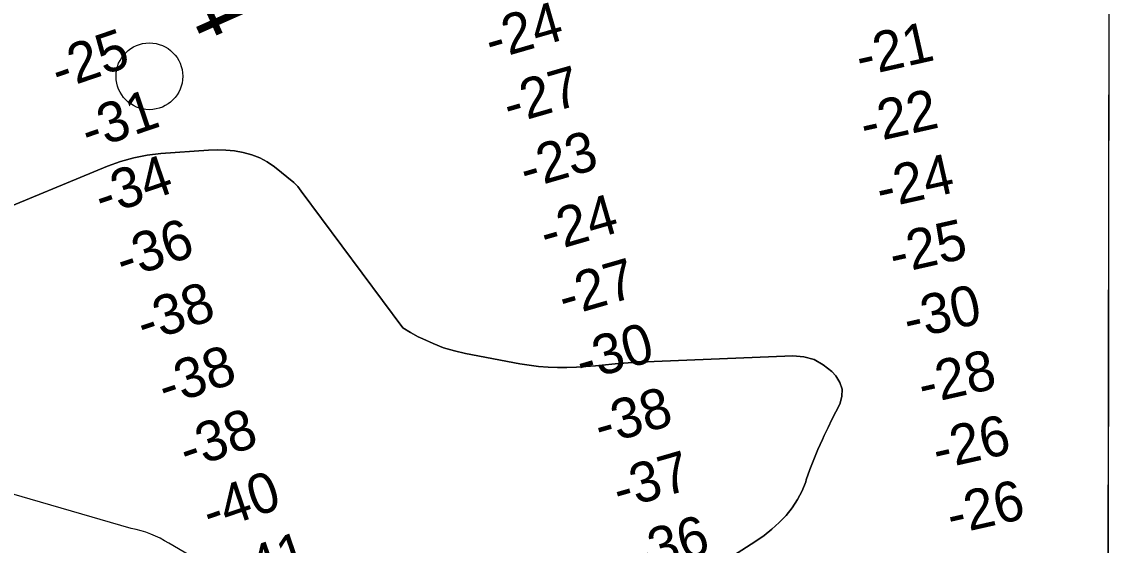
# Model space of a CAD drawing. Extents: x 3187622 to 3225504, y 800805 to 826213.
# Drawn here: x 3221604 to 3223249, y 813223 to 814007 of the extents above; entities that cross this region are included whole.
import ezdxf

# ---------------------------------------------------------------- set-up
doc = ezdxf.new("R2010")
doc.units = 0
for name, color, linetype in [('V-GRID-FRAM', 7, 'Continuous'), ('V-RIVR-IDEN', 7, 'Continuous'), ('V-RIVR-MILE', 7, 'Continuous'), ('V-RIVR-RANG', 7, 'Continuous'), ('V-TOPO-DPTH', 7, 'Continuous'), ('V-TOPO-MAJR', 7, 'Continuous'), ('V-TOPO-MINR', 7, 'Continuous')]:
    doc.layers.add(name, color=color, linetype=linetype)

msp = doc.modelspace()

# ---------------------------------------------------------------- linework, layer by layer
at = {"layer": 'V-GRID-FRAM'}
msp.add_lwpolyline([(3191838.8, 824434.1), (3223248.6, 824370.1), (3223219.5, 806183.5), (3191793.9, 806247.5), (3191838.8, 824434.1)], dxfattribs=at)
at = {"layer": 'V-RIVR-MILE'}
msp.add_circle((3221794.9, 813925.1), 50, dxfattribs=at)
at = {"layer": 'V-TOPO-DPTH'}
for points in [[(3223230.7, 813166.9), (3223232.6, 814336.5)], [(3221553.3, 813716.3), (3221732.1, 813790.3), (3221751.6, 813797.3), (3221771.4, 813803), (3221791.7, 813806.8), (3221812.2, 813809.3), (3221883.2, 813814.4), (3221896.4, 813814.9), (3221909.5, 813814.6), (3221922.5, 813813.2), (3221935.5, 813811.1), (3221948.1, 813807.6), (3221960.1, 813803), (3221971.4, 813796.7), (3221982.1, 813789.3), (3222011.1, 813766.1), (3222017.3, 813759.9), (3222022.4, 813753.1), (3222174.7, 813548.2), (3222185.8, 813541.1), (3222197.4, 813534.7), (3222204.2, 813531.4), (3222219.7, 813524.4), (3222235.5, 813518.4), (3222251.8, 813513.7), (3222268.4, 813509.8), (3222349.7, 813494.3), (3222363.7, 813492.1), (3222377.8, 813490.3), (3222391.9, 813489.3), (3222406.1, 813488.8), (3222420.3, 813488.9), (3222434.5, 813489.3), (3222448.7, 813490.1), (3222462.8, 813491.3), (3222473.2, 813492.3), (3222492.6, 813494.1), (3222512, 813495.6), (3222531.4, 813496.8), (3222550.8, 813497.8), (3222758.4, 813506.3), (3222774.9, 813504.8), (3222790.3, 813500.7), (3222804.2, 813492.9), (3222817.1, 813482.5), (3222823, 813476.3), (3222829.2, 813466.4), (3222832.7, 813456.1), (3222832.2, 813445.2), (3222829, 813433.9), (3222823, 813422.2), (3222817.1, 813410.5), (3222811.3, 813398.7), (3222805.7, 813386.8), (3222802.9, 813380.9), (3222796.2, 813365.9), (3222789.9, 813350.9), (3222784.1, 813335.6), (3222778.7, 813320.2), (3222777.8, 813317.5), (3222772.3, 813303.8), (3222765.7, 813290.7), (3222757.6, 813278.5), (3222748.4, 813266.9), (3222738, 813256.2), (3222727.1, 813246.2), (3222715.5, 813237), (3222703.3, 813228.5), (3222655.5, 813197.9)], [(3222655.5, 813197.9), (3222703.3, 813228.5), (3222715.5, 813237), (3222727.1, 813246.2), (3222738, 813256.2), (3222748.4, 813266.9), (3222757.6, 813278.5), (3222765.7, 813290.7), (3222772.3, 813303.8), (3222777.8, 813317.5), (3222778.7, 813320.2), (3222784.1, 813335.6), (3222789.9, 813350.9), (3222796.2, 813365.9), (3222802.9, 813380.9), (3222805.7, 813386.8), (3222811.3, 813398.7), (3222817.1, 813410.5), (3222823, 813422.2), (3222829, 813433.9), (3222832.2, 813445.2), (3222832.7, 813456.1), (3222829.2, 813466.4), (3222823, 813476.3), (3222817.1, 813482.5), (3222804.2, 813492.9), (3222790.3, 813500.7), (3222774.9, 813504.8), (3222758.4, 813506.3), (3222550.8, 813497.8), (3222531.4, 813496.8), (3222512, 813495.6), (3222492.6, 813494.1), (3222473.2, 813492.3), (3222462.8, 813491.3), (3222448.7, 813490.1), (3222434.5, 813489.3), (3222420.3, 813488.9), (3222406.1, 813488.8), (3222391.9, 813489.3), (3222377.8, 813490.3), (3222363.7, 813492.1), (3222349.7, 813494.3), (3222268.4, 813509.8), (3222251.8, 813513.7), (3222235.5, 813518.4), (3222219.7, 813524.4), (3222204.2, 813531.4), (3222197.4, 813534.7), (3222185.8, 813541.1), (3222174.7, 813548.2), (3222022.4, 813753.1), (3222017.3, 813759.9), (3222011.1, 813766.1), (3221982.1, 813789.3), (3221971.4, 813796.7), (3221960.1, 813803), (3221948.1, 813807.6), (3221935.5, 813811.1), (3221922.5, 813813.2), (3221909.5, 813814.6), (3221896.4, 813814.9), (3221883.2, 813814.4), (3221812.2, 813809.3), (3221791.7, 813806.8), (3221771.4, 813803), (3221751.6, 813797.3), (3221732.1, 813790.3), (3221553.3, 813716.3)]]:
    msp.add_lwpolyline(points, dxfattribs=at)
at = {"layer": 'V-TOPO-MAJR'}
msp.add_lwpolyline([(3221901.4, 813179.8), (3221824.2, 813225.4), (3221817.5, 813229.1), (3221810.8, 813232.7), (3221803.9, 813235.9), (3221796.9, 813239), (3221789.7, 813241.7), (3221782.5, 813244), (3221775.1, 813245.8), (3221767.6, 813247.3), (3221452.4, 813339)], dxfattribs=at)
at = {"layer": 'V-TOPO-MINR'}
msp.add_lwpolyline([(3222655.5, 813197.9), (3222703.3, 813228.5), (3222715.5, 813237), (3222727.1, 813246.2), (3222738, 813256.2), (3222748.4, 813266.9), (3222757.6, 813278.5), (3222765.7, 813290.7), (3222772.3, 813303.8), (3222777.8, 813317.5), (3222778.7, 813320.2), (3222784.1, 813335.6), (3222789.9, 813350.9), (3222796.2, 813365.9), (3222802.9, 813380.9), (3222805.7, 813386.8), (3222811.3, 813398.7), (3222817.1, 813410.5), (3222823, 813422.2), (3222829, 813433.9), (3222832.2, 813445.2), (3222832.7, 813456.1), (3222829.2, 813466.4), (3222823, 813476.3), (3222817.1, 813482.5), (3222804.2, 813492.9), (3222790.3, 813500.7), (3222774.9, 813504.8), (3222758.4, 813506.3), (3222550.8, 813497.8), (3222531.4, 813496.8), (3222512, 813495.6), (3222492.6, 813494.1), (3222473.2, 813492.3), (3222462.8, 813491.3), (3222448.7, 813490.1), (3222434.5, 813489.3), (3222420.3, 813488.9), (3222406.1, 813488.8), (3222391.9, 813489.3), (3222377.8, 813490.3), (3222363.7, 813492.1), (3222349.7, 813494.3), (3222268.4, 813509.8), (3222251.8, 813513.7), (3222235.5, 813518.4), (3222219.7, 813524.4), (3222204.2, 813531.4), (3222197.4, 813534.7), (3222185.8, 813541.1), (3222174.7, 813548.2), (3222022.4, 813753.1), (3222017.3, 813759.9), (3222011.1, 813766.1), (3221982.1, 813789.3), (3221971.4, 813796.7), (3221960.1, 813803), (3221948.1, 813807.6), (3221935.5, 813811.1), (3221922.5, 813813.2), (3221909.5, 813814.6), (3221896.4, 813814.9), (3221883.2, 813814.4), (3221812.2, 813809.3), (3221791.7, 813806.8), (3221771.4, 813803), (3221751.6, 813797.3), (3221732.1, 813790.3), (3221553.3, 813716.3)], dxfattribs=at)

# ---------------------------------------------------------------- texts
at = {"layer": 'V-RIVR-IDEN'}
msp.add_text('274', height=100, rotation=293.9792, dxfattribs=at).set_placement((3221785.6, 814177.4))
at = {"layer": 'V-RIVR-RANG'}
for s, rotation, p in [('-24', 16.1516, (3222307.1, 813948.7)), ('-21', 12.7194, (3222860, 813924.3)), ('-25', 18.8287, (3221659.4, 813903.9)), ('-27', 16.1516, (3222334.3, 813852.4)), ('-31', 18.8287, (3221704, 813813.4)), ('-22', 12.7194, (3222866.7, 813823.3)), ('-23', 16.1516, (3222359.1, 813755.5)), ('-34', 18.8287, (3221724.3, 813714.7)), ('-24', 12.7194, (3222890.5, 813726.2)), ('-24', 16.1516, (3222389.5, 813660.2)), ('-36', 18.8287, (3221756, 813619.8)), ('-25', 12.7194, (3222910.1, 813628.1)), ('-27', 16.1516, (3222416.8, 813564)), ('-38', 18.8287, (3221787.4, 813524.9)), ('-30', 12.7194, (3222931.5, 813530.4)), ('-30', 16.1516, (3222443.1, 813467.5)), ('-38', 18.8287, (3221819.3, 813430.1)), ('-28', 12.7194, (3222953.4, 813432.9)), ('-38', 16.1516, (3222470.8, 813371.4)), ('-38', 18.8287, (3221851.2, 813335.3)), ('-26', 12.7194, (3222975.1, 813335.2)), ('-37', 16.1516, (3222498.7, 813275.4)), ('-40', 18.8287, (3221886, 813241.6)), ('-26', 12.7194, (3222996.3, 813237.5)), ('-36', 16.1516, (3222526.2, 813179.2)), ('-41', 18.8287, (3221930.4, 813151))]:
    msp.add_text(s, height=60, rotation=rotation, dxfattribs=at).set_placement(p)

doc.saveas('drawing.dxf')
